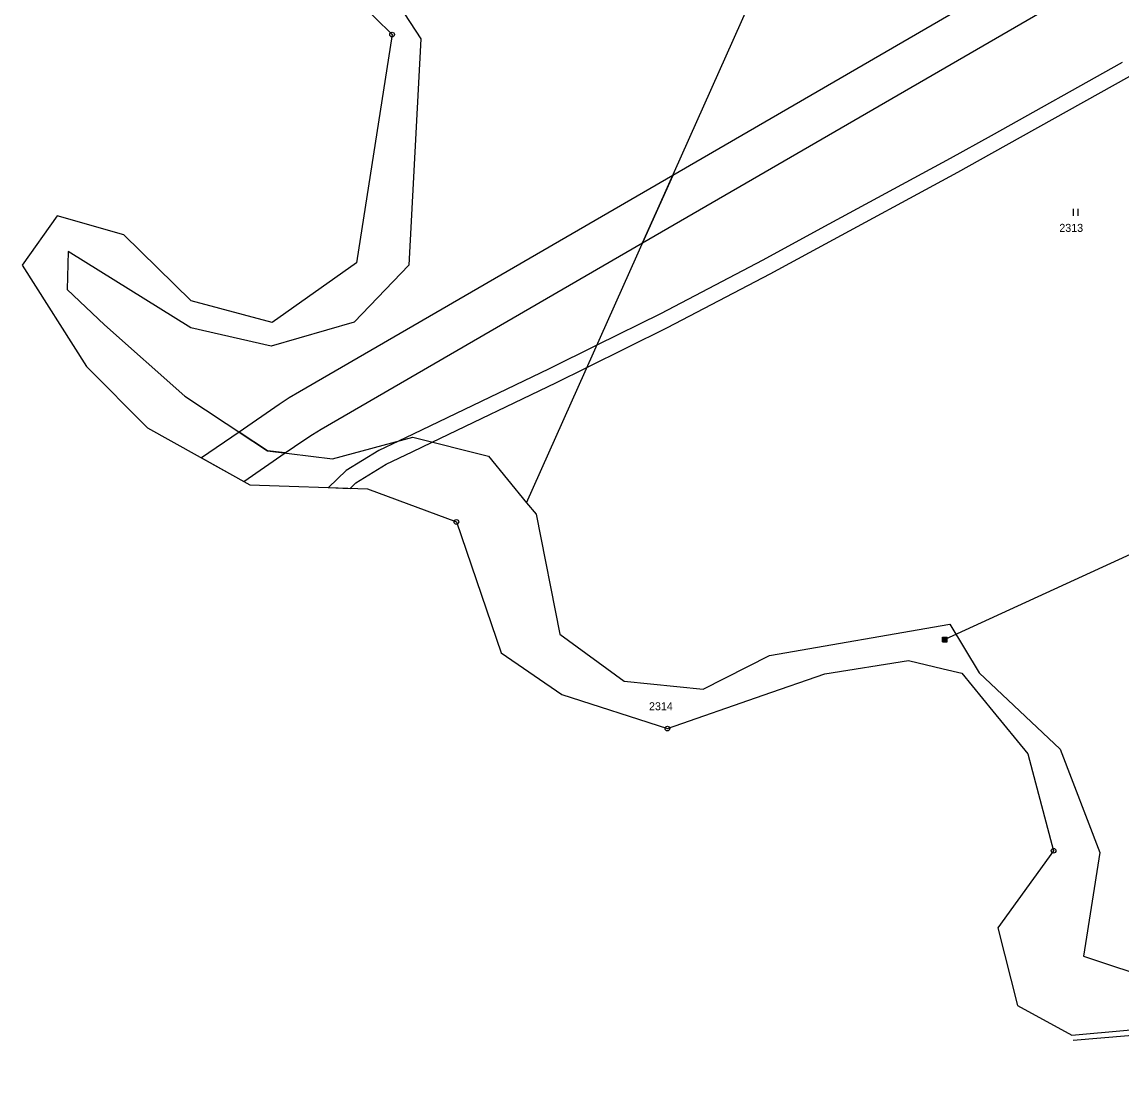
# Model space of a CAD drawing. Extents: x -504988 to -494607, y -1123820 to -1114018.
# Drawn here: x -499230 to -498996.3, y -1122860.2 to -1122636.4 of the extents above; entities that cross this region are included whole.
import ezdxf

# ---------------------------------------------------------------- set-up
doc = ezdxf.new("R2010")
doc.units = 0
for name, color, linetype in [('Hranice parcel', 7, 'Continuous'), ('Parcelní čísla', 7, 'Continuous'), ('Polygon ku', 7, 'Continuous'), ('Poz předměty', 7, 'Continuous'), ('Vnitřní kresba', 7, 'Continuous'), ('Věcná břemena k části', 7, 'Continuous'), ('Značky bodu BP', 7, 'Continuous'), ('Značky kultur', 7, 'Continuous')]:
    doc.layers.add(name, color=color, linetype=linetype)

msp = doc.modelspace()

# ---------------------------------------------------------------- linework, layer by layer
at = {"layer": 'Hranice parcel'}
for p, q in [((-499158.56, -1122631.93), (-499151.37, -1122639.03)), ((-499023.77, -1122782.68), (-499016.35, -1122791.73))]:
    msp.add_line(p, q, dxfattribs=at)
for points in [[(-499122.79, -1122738.43), (-499080.43, -1122643.56), (-499038.06, -1122548.68)], [(-499154.59, -1122625.57), (-499145.28, -1122639.95), (-499147.78, -1122688), (-499159.42, -1122700.1), (-499177.06, -1122705.17), (-499194.13, -1122701.34), (-499220.19, -1122685.11), (-499220.41, -1122693.17), (-499212.48, -1122700.7), (-499195.36, -1122715.81), (-499177.81, -1122727.42), (-499164.04, -1122729.1), (-499146.97, -1122724.55), (-499130.86, -1122728.54), (-499122.79, -1122738.43)], [(-499151.37, -1122639.03), (-499158.89, -1122687.51), (-499176.85, -1122700.18), (-499194.06, -1122695.54), (-499208.36, -1122681.58), (-499222.53, -1122677.52), (-499229.97, -1122688.03), (-499216.24, -1122709.53), (-499203.33, -1122722.52), (-499181.56, -1122734.61), (-499156.61, -1122735.52)], [(-499156.61, -1122735.52), (-499137.7, -1122742.53), (-499128.21, -1122770.33), (-499115.31, -1122779.13)], [(-499122.79, -1122738.43), (-499120.79, -1122740.88), (-499115.76, -1122766.32), (-499102.07, -1122776.3), (-499085.31, -1122778.04), (-499071.22, -1122770.89), (-499032.88, -1122764.25), (-499026.64, -1122774.59), (-499009.44, -1122790.79), (-499001.03, -1122812.68), (-499004.49, -1122834.73), (-498988.54, -1122840.02)], [(-499072.53, -1122779.32), (-499059.44, -1122774.77), (-499041.65, -1122771.91), (-499034.34, -1122773.68)], [(-499034.34, -1122773.68), (-499030.37, -1122774.64), (-499023.77, -1122782.68)], [(-499115.31, -1122779.13), (-499092.89, -1122786.39), (-499072.53, -1122779.32)], [(-499016.35, -1122791.73), (-499010.86, -1122812.34), (-499022.73, -1122828.7), (-499018.51, -1122845.18), (-499007, -1122851.52), (-498984.3, -1122849.42), (-498960.56, -1122858.72)]]:
    msp.add_lwpolyline(points, dxfattribs=at)
at = {"layer": 'Polygon ku'}
msp.add_lwpolyline([(-499158.56, -1122631.93), (-499151.37, -1122639.03), (-499158.89, -1122687.51), (-499176.85, -1122700.18), (-499194.06, -1122695.54), (-499208.36, -1122681.58), (-499222.53, -1122677.52), (-499229.97, -1122688.03), (-499216.24, -1122709.53), (-499203.33, -1122722.52), (-499181.56, -1122734.61), (-499156.61, -1122735.52), (-499137.7, -1122742.53), (-499128.21, -1122770.33), (-499115.31, -1122779.13), (-499092.89, -1122786.39), (-499072.53, -1122779.32), (-499059.44, -1122774.77), (-499041.65, -1122771.91), (-499034.34, -1122773.68), (-499030.37, -1122774.64), (-499023.77, -1122782.68), (-499016.35, -1122791.73), (-499010.86, -1122812.34), (-499022.73, -1122828.7), (-499018.51, -1122845.18), (-499007, -1122851.52), (-498984.3, -1122849.42)], dxfattribs=at)
at = {"layer": 'Poz předměty'}
for p, q in [((-498735.15, -1122630.33), (-499033.97, -1122767.5)), ((-499034.47, -1122767), (-499033.47, -1122767)), ((-499034.47, -1122768), (-499034.47, -1122767)), ((-499034.27, -1122768), (-499034.27, -1122767)), ((-499034.07, -1122768), (-499034.07, -1122767)), ((-499033.87, -1122768), (-499033.87, -1122767)), ((-499033.67, -1122768), (-499033.67, -1122767)), ((-499033.47, -1122768), (-499033.47, -1122767)), ((-499034.47, -1122767.2), (-499033.47, -1122767.2)), ((-499034.47, -1122767.4), (-499033.47, -1122767.4)), ((-499034.47, -1122767.6), (-499033.47, -1122767.6)), ((-499034.47, -1122767.8), (-499033.47, -1122767.8)), ((-499034.47, -1122768), (-499033.47, -1122768))]:
    msp.add_line(p, q, dxfattribs=at)
at = {"layer": 'Vnitřní kresba'}
msp.add_lwpolyline([(-498945.26, -1122831.53), (-498947.36, -1122851.46), (-498960.15, -1122860.17), (-498984.06, -1122850.73), (-499006.71, -1122852.61)], dxfattribs=at)
at = {"layer": 'Věcná břemena k části'}
for points in [[(-499098.16, -1122683.28), (-498944.21, -1122594.08), (-498953.58, -1122588.87), (-499091.76, -1122668.93)], [(-499174.07, -1122727.88), (-499170.11, -1122725.16), (-499168.29, -1122723.96), (-499166.43, -1122722.83), (-499098.16, -1122683.28), (-499091.76, -1122668.93), (-499171.04, -1122714.87), (-499173.21, -1122716.18), (-499175.33, -1122717.58), (-499183.84, -1122723.43), (-499177.81, -1122727.42)], [(-499191.81, -1122728.92), (-499182.83, -1122733.9), (-499174.07, -1122727.88), (-499177.81, -1122727.42), (-499183.84, -1122723.43)]]:
    msp.add_lwpolyline(points, close=True, dxfattribs=at)
msp.add_lwpolyline([(-498996.3, -1122644.99), (-499024.09, -1122660.5), (-499032.8, -1122665.35), (-499060.29, -1122680.24), (-499072.64, -1122686.92), (-499094.36, -1122698.32), (-499107.86, -1122705), (-499118.01, -1122710.02), (-499146.91, -1122723.87), (-499150.02, -1122725.36), (-499154.2, -1122727.37), (-499161.12, -1122731.6), (-499164.84, -1122735.22), (-499160.28, -1122735.39), (-499159.08, -1122734.22), (-499152.62, -1122730.27), (-499147.09, -1122727.62), (-499142.83, -1122725.58), (-499116.57, -1122712.98), (-499109.97, -1122709.72), (-499092.86, -1122701.26), (-499071.08, -1122689.84), (-499060.99, -1122684.37), (-499031.22, -1122668.25), (-499023.97, -1122664.21), (-498994.64, -1122647.85)], dxfattribs=at)
at = {"layer": 'Značky bodu BP'}
for centre, radius in [((-499151.37, -1122639.03), 0.5), ((-499151.37, -1122639.03), 0.0303), ((-499137.7, -1122742.53), 0.5), ((-499137.7, -1122742.53), 0.0303), ((-499092.89, -1122786.39), 0.5), ((-499092.89, -1122786.39), 0.0303), ((-499010.86, -1122812.34), 0.5), ((-499010.86, -1122812.34), 0.0303)]:
    msp.add_circle(centre, radius, dxfattribs=at)
at = {"layer": 'Značky kultur'}
for p, q in [((-499006.65, -1122677.51), (-499006.65, -1122676.01)), ((-499005.65, -1122677.51), (-499005.65, -1122676.01))]:
    msp.add_line(p, q, dxfattribs=at)

# ---------------------------------------------------------------- texts
at = {"layer": 'Parcelní čísla'}
for s, p in [('2313', (-499009.65, -1122680.93)), ('2314', (-499096.8, -1122782.51))]:
    msp.add_text(s, height=1.7, dxfattribs=at).set_placement(p)

doc.saveas('drawing.dxf')
